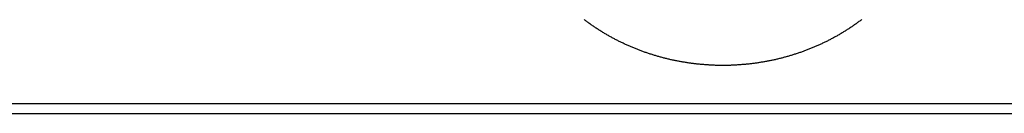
# Model space of a CAD drawing. Extents: x 1107 to 4046, y 937 to 3355.
# Tile 469 of 656: x 2201.38 to 2213.98, y 2649.31 to 2650.51. Entities that reach past the tile are written whole.
import ezdxf

# ---------------------------------------------------------------- set-up
doc = ezdxf.new("R2010")
doc.units = 0
doc.layers.add('KF_VIDA_L___C_REAR', color=7, linetype='CONTINUOUS')

# ---------------------------------------------------------------- blocks, each defined once
blk = doc.blocks.new('KF_VIDA_L___C_REAR')
at = {"layer": 'KF_VIDA_L___C_REAR'}
for p, q in [((-49, 960.219817), (49, 960.219817)), ((-49, 960.094817), (49, 960.094817))]:
    blk.add_line(p, q, dxfattribs=at)
blk.add_polyline3d([(25.1769, 961.298, 0), (25.1679, 961.291, 0), (25.1589, 961.285, 0), (25.1498, 961.278, 0), (25.1407, 961.271, 0), (25.1316, 961.264, 0), (25.1224, 961.258, 0), (25.1133, 961.251, 0), (25.1041, 961.244, 0), (25.0948, 961.238, 0), (25.0856, 961.231, 0), (25.0763, 961.225, 0), (25.067, 961.218, 0), (25.0576, 961.212, 0), (25.0483, 961.206, 0), (25.0389, 961.199, 0), (25.0295, 961.193, 0), (25.02, 961.187, 0), (25.0106, 961.18, 0), (25.0011, 961.174, 0), (24.9915, 961.168, 0), (24.982, 961.162, 0), (24.9724, 961.156, 0), (24.9629, 961.15, 0), (24.9532, 961.144, 0), (24.9436, 961.138, 0), (24.934, 961.132, 0), (24.9243, 961.126, 0), (24.9146, 961.12, 0), (24.9048, 961.115, 0), (24.8951, 961.109, 0), (24.8853, 961.103, 0), (24.8755, 961.097, 0), (24.8657, 961.092, 0), (24.8559, 961.086, 0), (24.846, 961.081, 0), (24.8361, 961.075, 0), (24.8262, 961.07, 0), (24.8163, 961.064, 0), (24.8063, 961.059, 0), (24.7963, 961.054, 0), (24.7864, 961.048, 0), (24.7763, 961.043, 0), (24.7663, 961.038, 0), (24.7563, 961.033, 0), (24.7462, 961.028, 0), (24.7361, 961.022, 0), (24.726, 961.017, 0), (24.7158, 961.012, 0), (24.7057, 961.007, 0), (24.6955, 961.002, 0), (24.6853, 960.997, 0), (24.6751, 960.993, 0), (24.6649, 960.988, 0), (24.6546, 960.983, 0), (24.6444, 960.978, 0), (24.6341, 960.974, 0), (24.6238, 960.969, 0), (24.6135, 960.964, 0), (24.6031, 960.96, 0), (24.5928, 960.955, 0), (24.5824, 960.951, 0), (24.572, 960.946, 0), (24.5616, 960.942, 0), (24.5512, 960.937, 0), (24.5407, 960.933, 0), (24.5303, 960.929, 0), (24.5198, 960.925, 0), (24.5093, 960.92, 0), (24.4988, 960.916, 0), (24.4883, 960.912, 0), (24.4777, 960.908, 0), (24.4672, 960.904, 0), (24.4566, 960.9, 0), (24.446, 960.896, 0), (24.4354, 960.892, 0), (24.4248, 960.888, 0), (24.4141, 960.884, 0), (24.4035, 960.881, 0), (24.3928, 960.877, 0), (24.3822, 960.873, 0), (24.3715, 960.869, 0), (24.3608, 960.866, 0), (24.35, 960.862, 0), (24.3393, 960.859, 0), (24.3286, 960.855, 0), (24.3178, 960.852, 0), (24.307, 960.848, 0), (24.2962, 960.845, 0), (24.2855, 960.841, 0), (24.2746, 960.838, 0), (24.2638, 960.835, 0), (24.253, 960.832, 0), (24.2421, 960.828, 0), (24.2313, 960.825, 0), (24.2204, 960.822, 0), (24.2095, 960.819, 0), (24.1986, 960.816, 0), (24.1877, 960.813, 0), (24.1768, 960.81, 0), (24.1659, 960.807, 0), (24.1549, 960.804, 0), (24.144, 960.802, 0), (24.133, 960.799, 0), (24.1221, 960.796, 0), (24.1111, 960.793, 0), (24.1001, 960.791, 0), (24.0891, 960.788, 0), (24.0781, 960.786, 0), (24.0671, 960.783, 0), (24.056, 960.781, 0), (24.045, 960.778, 0), (24.0339, 960.776, 0), (24.0229, 960.774, 0), (24.0118, 960.771, 0), (24.0007, 960.769, 0), (23.9897, 960.767, 0), (23.9786, 960.765, 0), (23.9675, 960.762, 0), (23.9564, 960.76, 0), (23.9452, 960.758, 0), (23.9341, 960.756, 0), (23.923, 960.754, 0), (23.9119, 960.752, 0), (23.9007, 960.75, 0), (23.8896, 960.749, 0), (23.8784, 960.747, 0), (23.8672, 960.745, 0), (23.8561, 960.743, 0), (23.8449, 960.742, 0), (23.8337, 960.74, 0), (23.8225, 960.738, 0), (23.8113, 960.737, 0), (23.8001, 960.735, 0), (23.7889, 960.734, 0), (23.7777, 960.732, 0), (23.7665, 960.731, 0), (23.7553, 960.73, 0), (23.744, 960.728, 0), (23.7328, 960.727, 0), (23.7216, 960.726, 0), (23.7103, 960.725, 0), (23.6991, 960.724, 0), (23.6878, 960.723, 0), (23.6766, 960.721, 0), (23.6653, 960.72, 0), (23.654, 960.719, 0), (23.6428, 960.719, 0), (23.6315, 960.718, 0), (23.6202, 960.717, 0), (23.609, 960.716, 0), (23.5977, 960.715, 0), (23.5864, 960.715, 0), (23.5751, 960.714, 0), (23.5638, 960.713, 0), (23.5525, 960.713, 0), (23.5413, 960.712, 0), (23.53, 960.712, 0), (23.5187, 960.711, 0), (23.5074, 960.711, 0), (23.4961, 960.71, 0), (23.4848, 960.71, 0), (23.4735, 960.71, 0), (23.4622, 960.709, 0), (23.4509, 960.709, 0), (23.4396, 960.709, 0), (23.4283, 960.709, 0), (23.417, 960.709, 0), (23.4057, 960.709, 0), (23.3943, 960.709, 0), (23.383, 960.709, 0), (23.3717, 960.709, 0), (23.3604, 960.709, 0), (23.3491, 960.709, 0), (23.3378, 960.709, 0), (23.3265, 960.71, 0), (23.3152, 960.71, 0), (23.3039, 960.71, 0), (23.2926, 960.711, 0), (23.2813, 960.711, 0), (23.27, 960.712, 0), (23.2588, 960.712, 0), (23.2475, 960.713, 0), (23.2362, 960.713, 0), (23.2249, 960.714, 0), (23.2136, 960.715, 0), (23.2023, 960.715, 0), (23.191, 960.716, 0), (23.1798, 960.717, 0), (23.1685, 960.718, 0), (23.1572, 960.719, 0), (23.146, 960.719, 0), (23.1347, 960.72, 0), (23.1234, 960.721, 0), (23.1122, 960.722, 0), (23.1009, 960.724, 0), (23.0897, 960.725, 0), (23.0784, 960.726, 0), (23.0672, 960.727, 0), (23.056, 960.728, 0), (23.0447, 960.73, 0), (23.0335, 960.731, 0), (23.0223, 960.732, 0), (23.0111, 960.734, 0), (22.9999, 960.735, 0), (22.9887, 960.737, 0), (22.9775, 960.738, 0), (22.9663, 960.74, 0), (22.9551, 960.742, 0), (22.9439, 960.743, 0), (22.9328, 960.745, 0), (22.9216, 960.747, 0), (22.9104, 960.749, 0), (22.8993, 960.75, 0), (22.8881, 960.752, 0), (22.877, 960.754, 0), (22.8659, 960.756, 0), (22.8547, 960.758, 0), (22.8436, 960.76, 0), (22.8325, 960.762, 0), (22.8214, 960.765, 0), (22.8103, 960.767, 0), (22.7992, 960.769, 0), (22.7882, 960.771, 0), (22.7771, 960.774, 0), (22.7661, 960.776, 0), (22.755, 960.778, 0), (22.744, 960.781, 0), (22.7329, 960.783, 0), (22.7219, 960.786, 0), (22.7109, 960.788, 0), (22.6999, 960.791, 0), (22.6889, 960.793, 0), (22.6779, 960.796, 0), (22.667, 960.799, 0), (22.656, 960.802, 0), (22.6451, 960.804, 0), (22.6341, 960.807, 0), (22.6232, 960.81, 0), (22.6123, 960.813, 0), (22.6014, 960.816, 0), (22.5905, 960.819, 0), (22.5796, 960.822, 0), (22.5687, 960.825, 0), (22.5579, 960.828, 0), (22.547, 960.832, 0), (22.5362, 960.835, 0), (22.5254, 960.838, 0), (22.5146, 960.841, 0), (22.5038, 960.845, 0), (22.493, 960.848, 0), (22.4822, 960.852, 0), (22.4714, 960.855, 0), (22.4607, 960.859, 0), (22.45, 960.862, 0), (22.4392, 960.866, 0), (22.4285, 960.869, 0), (22.4179, 960.873, 0), (22.4072, 960.877, 0), (22.3965, 960.88, 0), (22.3859, 960.884, 0), (22.3752, 960.888, 0), (22.3646, 960.892, 0), (22.354, 960.896, 0), (22.3434, 960.9, 0), (22.3329, 960.904, 0), (22.3223, 960.908, 0), (22.3118, 960.912, 0), (22.3012, 960.916, 0), (22.2907, 960.92, 0), (22.2802, 960.925, 0), (22.2698, 960.929, 0), (22.2593, 960.933, 0), (22.2489, 960.937, 0), (22.2384, 960.942, 0), (22.228, 960.946, 0), (22.2176, 960.951, 0), (22.2072, 960.955, 0), (22.1969, 960.96, 0), (22.1865, 960.964, 0), (22.1762, 960.969, 0), (22.1659, 960.974, 0), (22.1556, 960.978, 0), (22.1454, 960.983, 0), (22.1351, 960.988, 0), (22.1249, 960.993, 0), (22.1147, 960.997, 0), (22.1045, 961.002, 0), (22.0943, 961.007, 0), (22.0841, 961.012, 0), (22.074, 961.017, 0), (22.0639, 961.022, 0), (22.0538, 961.028, 0), (22.0437, 961.033, 0), (22.0337, 961.038, 0), (22.0236, 961.043, 0), (22.0136, 961.048, 0), (22.0036, 961.054, 0), (21.9937, 961.059, 0), (21.9837, 961.064, 0), (21.9738, 961.07, 0), (21.9639, 961.075, 0), (21.954, 961.081, 0), (21.9441, 961.086, 0), (21.9343, 961.092, 0), (21.9245, 961.098, 0), (21.9147, 961.103, 0), (21.9049, 961.109, 0), (21.8951, 961.115, 0), (21.8854, 961.12, 0), (21.8757, 961.126, 0), (21.866, 961.132, 0), (21.8564, 961.138, 0), (21.8467, 961.144, 0), (21.8371, 961.15, 0), (21.8275, 961.156, 0), (21.818, 961.162, 0), (21.8084, 961.168, 0), (21.7989, 961.174, 0), (21.7894, 961.18, 0), (21.78, 961.187, 0), (21.7705, 961.193, 0), (21.7611, 961.199, 0), (21.7517, 961.206, 0), (21.7424, 961.212, 0), (21.733, 961.218, 0), (21.7237, 961.225, 0), (21.7144, 961.231, 0), (21.7052, 961.238, 0), (21.6959, 961.244, 0), (21.6867, 961.251, 0), (21.6776, 961.258, 0), (21.6684, 961.264, 0), (21.6593, 961.271, 0), (21.6502, 961.278, 0), (21.6411, 961.284, 0), (21.6321, 961.291, 0), (21.6231, 961.298, 0)], dxfattribs=at)

msp = doc.modelspace()

# ---------------------------------------------------------------- block references
at = {"layer": 'KF_VIDA_L___C_REAR'}
msp.add_blockref('KF_VIDA_L___C_REAR', (2186.979, 1689.213), dxfattribs=at)

doc.saveas('drawing.dxf')
